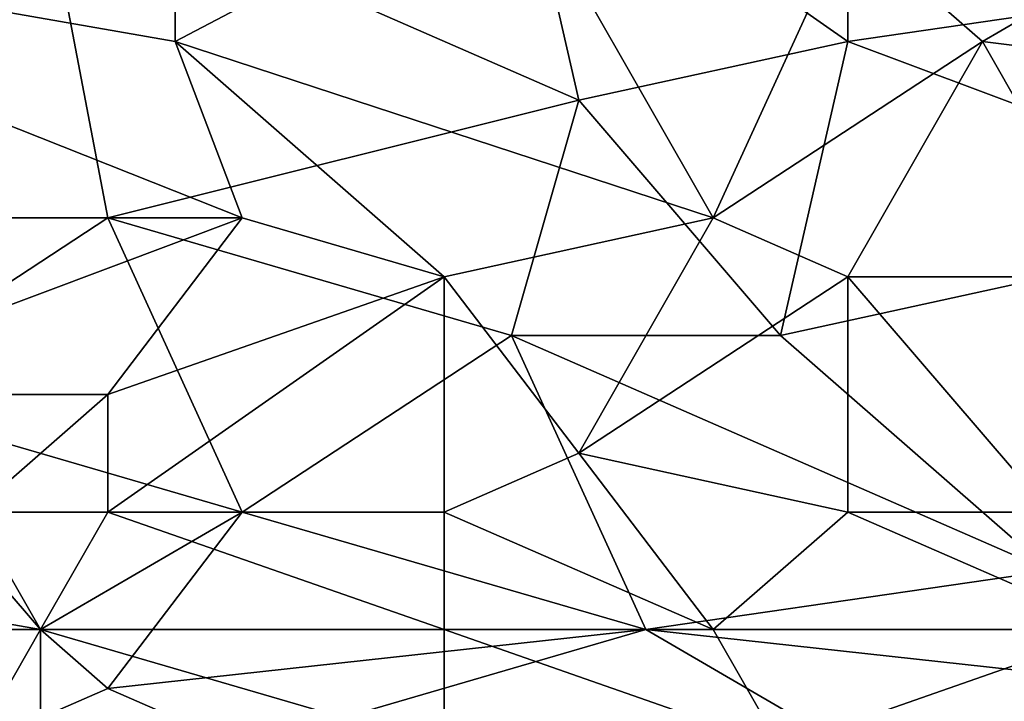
# Model space of a CAD drawing. Extents: x -161 to 11, y -10 to 160.
# Tile 315 of 499: x 0.7414 to 0.8068, y -0.3049 to -0.2597. Entities that reach past the tile are written whole.
import ezdxf

# ---------------------------------------------------------------- set-up
doc = ezdxf.new("R2010")
doc.units = 0
doc.header["$MEASUREMENT"] = 0
doc.layers.get('0').update_dxf_attribs({"linetype": 'CONTINUOUS'})

msp = doc.modelspace()

# ---------------------------------------------------------------- linework, layer by layer
for points in [[(0.774055, -0.245495, 0.267577), (0.778526, -0.265026, 0.267054), (0.742758, -0.249401, 0.26751)], [(0.79641, -0.249401, 0.267274), (0.79641, -0.26112, 0.267054), (0.774055, -0.245495, 0.267577)], [(0.79641, -0.26112, 0.267054), (0.778526, -0.265026, 0.267054), (0.774055, -0.245495, 0.267577)], [(0.7517, -0.26112, 0.390471), (0.7517, -0.249401, 0.392465), (0.70699, -0.253307, 0.391604)], [(0.720403, -0.272838, 0.266804), (0.711461, -0.257213, 0.267247), (0.742758, -0.249401, 0.26751)], [(0.747229, -0.272838, 0.26682), (0.720403, -0.272838, 0.266804), (0.742758, -0.249401, 0.26751)], [(0.778526, -0.265026, 0.267054), (0.747229, -0.272838, 0.26682), (0.742758, -0.249401, 0.26751)], [(0.7517, -0.249401, 0.392465), (0.7517, -0.26112, 0.390471), (0.774055, -0.249401, 0.39248)], [(0.7517, -0.26112, 0.390471), (0.787468, -0.272838, 0.388639), (0.774055, -0.249401, 0.39248)], [(0.774055, -0.249401, 0.39248), (0.787468, -0.272838, 0.388639), (0.79641, -0.253307, 0.391976)], [(0.823237, -0.257213, 0.266873), (0.79641, -0.26112, 0.267054), (0.79641, -0.249401, 0.267274)], [(0.70699, -0.253307, 0.391604), (0.756171, -0.272838, 0.388441), (0.7517, -0.26112, 0.390471)], [(0.756171, -0.272838, 0.388441), (0.70699, -0.253307, 0.391604), (0.724874, -0.272838, 0.388266)], [(0.79641, -0.253307, 0.391976), (0.787468, -0.272838, 0.388639), (0.805353, -0.26112, 0.390818)], [(0.805353, -0.26112, 0.390818), (0.818766, -0.253307, 0.392223), (0.79641, -0.253307, 0.391976)], [(0.83665, -0.265026, 0.390552), (0.818766, -0.253307, 0.392223), (0.805353, -0.26112, 0.390818)], [(0.823237, -0.257213, 0.266873), (0.827708, -0.272838, 0.266464), (0.79641, -0.26112, 0.267054)], [(0.769584, -0.276745, 0.387809), (0.7517, -0.26112, 0.390471), (0.756171, -0.272838, 0.388441)], [(0.769584, -0.276745, 0.387809), (0.787468, -0.272838, 0.388639), (0.7517, -0.26112, 0.390471)], [(0.79641, -0.26112, 0.267054), (0.791939, -0.280651, 0.266374), (0.778526, -0.265026, 0.267054)], [(0.79641, -0.276745, 0.387993), (0.805353, -0.26112, 0.390818), (0.787468, -0.272838, 0.388639)], [(0.827708, -0.272838, 0.266464), (0.791939, -0.280651, 0.266374), (0.79641, -0.26112, 0.267054)], [(0.814295, -0.276745, 0.38826), (0.805353, -0.26112, 0.390818), (0.79641, -0.276745, 0.387993)], [(0.83665, -0.265026, 0.390552), (0.805353, -0.26112, 0.390818), (0.814295, -0.276745, 0.38826)], [(0.747229, -0.272838, 0.26682), (0.778526, -0.265026, 0.267054), (0.774055, -0.280651, 0.266464)], [(0.791939, -0.280651, 0.266374), (0.774055, -0.280651, 0.266464), (0.778526, -0.265026, 0.267054)], [(0.747229, -0.272838, 0.26682), (0.729345, -0.284557, 0.26636), (0.720403, -0.272838, 0.266804)], [(0.747229, -0.284557, 0.386232), (0.756171, -0.272838, 0.388441), (0.724874, -0.284557, 0.38608)], [(0.724874, -0.272838, 0.388266), (0.724874, -0.284557, 0.38608), (0.756171, -0.272838, 0.388441)], [(0.747229, -0.272838, 0.26682), (0.756171, -0.29237, 0.265973), (0.729345, -0.284557, 0.26636)], [(0.774055, -0.280651, 0.266464), (0.756171, -0.29237, 0.265973), (0.747229, -0.272838, 0.26682)], [(0.769584, -0.276745, 0.387809), (0.756171, -0.272838, 0.388441), (0.747229, -0.284557, 0.386232)], [(0.787468, -0.272838, 0.388639), (0.769584, -0.276745, 0.387809), (0.778526, -0.288463, 0.385659)], [(0.787468, -0.272838, 0.388639), (0.778526, -0.288463, 0.385659), (0.79641, -0.276745, 0.387993)], [(0.791939, -0.280651, 0.266374), (0.827708, -0.272838, 0.266464), (0.809824, -0.296276, 0.26555)], [(0.769584, -0.276745, 0.387809), (0.747229, -0.284557, 0.386232), (0.747229, -0.29237, 0.384697)], [(0.769584, -0.29237, 0.384817), (0.769584, -0.276745, 0.387809), (0.747229, -0.29237, 0.384697)], [(0.769584, -0.276745, 0.387809), (0.769584, -0.29237, 0.384817), (0.778526, -0.288463, 0.385659)], [(0.79641, -0.29237, 0.385054), (0.79641, -0.276745, 0.387993), (0.778526, -0.288463, 0.385659)], [(0.814295, -0.276745, 0.38826), (0.79641, -0.276745, 0.387993), (0.809824, -0.29237, 0.385293)], [(0.79641, -0.276745, 0.387993), (0.79641, -0.29237, 0.385054), (0.809824, -0.29237, 0.385293)], [(0.756171, -0.29237, 0.265973), (0.774055, -0.280651, 0.266464), (0.782997, -0.300182, 0.265484)], [(0.774055, -0.280651, 0.266464), (0.791939, -0.280651, 0.266374), (0.809824, -0.296276, 0.26555)], [(0.809824, -0.296276, 0.26555), (0.782997, -0.300182, 0.265484), (0.774055, -0.280651, 0.266464)], [(0.742758, -0.300182, 0.265557), (0.720403, -0.296276, 0.265811), (0.729345, -0.284557, 0.26636)], [(0.738287, -0.29237, 0.384642), (0.747229, -0.284557, 0.386232), (0.724874, -0.284557, 0.38608)], [(0.756171, -0.29237, 0.265973), (0.742758, -0.300182, 0.265557), (0.729345, -0.284557, 0.26636)], [(0.738287, -0.29237, 0.384642), (0.747229, -0.29237, 0.384697), (0.747229, -0.284557, 0.386232)], [(0.769584, -0.29237, 0.384817), (0.787468, -0.300182, 0.383306), (0.778526, -0.288463, 0.385659)], [(0.79641, -0.29237, 0.385054), (0.778526, -0.288463, 0.385659), (0.787468, -0.300182, 0.383306)], [(0.724874, -0.300182, 0.382827), (0.742758, -0.300182, 0.382946), (0.738287, -0.29237, 0.384642)], [(0.747229, -0.29237, 0.384697), (0.738287, -0.29237, 0.384642), (0.742758, -0.300182, 0.382946)], [(0.747229, -0.29237, 0.384697), (0.742758, -0.300182, 0.382946), (0.769584, -0.300182, 0.383119)], [(0.742758, -0.300182, 0.265557), (0.756171, -0.29237, 0.265973), (0.747229, -0.304088, 0.265348)], [(0.747229, -0.29237, 0.384697), (0.769584, -0.300182, 0.383119), (0.769584, -0.29237, 0.384817)], [(0.782997, -0.300182, 0.265484), (0.747229, -0.304088, 0.265348), (0.756171, -0.29237, 0.265973)], [(0.769584, -0.29237, 0.384817), (0.769584, -0.300182, 0.383119), (0.787468, -0.300182, 0.383306)], [(0.814295, -0.300182, 0.383713), (0.79641, -0.29237, 0.385054), (0.787468, -0.300182, 0.383306)], [(0.814295, -0.300182, 0.383713), (0.809824, -0.29237, 0.385293), (0.79641, -0.29237, 0.385054)], [(0.720403, -0.296276, 0.265811), (0.742758, -0.300182, 0.265557), (0.738287, -0.307995, 0.265162)], [(0.809824, -0.296276, 0.26555), (0.818766, -0.304088, 0.26521), (0.782997, -0.300182, 0.265484)], [(0.742758, -0.307995, 0.381051), (0.742758, -0.300182, 0.382946), (0.724874, -0.300182, 0.382827)], [(0.742758, -0.307995, 0.381051), (0.724874, -0.300182, 0.382827), (0.724874, -0.307995, 0.380858)], [(0.747229, -0.304088, 0.265348), (0.738287, -0.307995, 0.265162), (0.742758, -0.300182, 0.265557)], [(0.769584, -0.307995, 0.381173), (0.769584, -0.300182, 0.383119), (0.742758, -0.300182, 0.382946)], [(0.769584, -0.307995, 0.381173), (0.742758, -0.300182, 0.382946), (0.742758, -0.307995, 0.381051)], [(0.747229, -0.304088, 0.265348), (0.782997, -0.300182, 0.265484), (0.756171, -0.307995, 0.265198)], [(0.782997, -0.300182, 0.265484), (0.79641, -0.307995, 0.265163), (0.756171, -0.307995, 0.265198)], [(0.791939, -0.307995, 0.381351), (0.787468, -0.300182, 0.383306), (0.769584, -0.300182, 0.383119)], [(0.791939, -0.307995, 0.381351), (0.769584, -0.300182, 0.383119), (0.769584, -0.307995, 0.381173)], [(0.818766, -0.304088, 0.26521), (0.79641, -0.307995, 0.265163), (0.782997, -0.300182, 0.265484)], [(0.787468, -0.300182, 0.383306), (0.791939, -0.307995, 0.381351), (0.814295, -0.300182, 0.383713)], [(0.791939, -0.307995, 0.381351), (0.818766, -0.307995, 0.381771), (0.814295, -0.300182, 0.383713)], [(0.747229, -0.304088, 0.265348), (0.756171, -0.307995, 0.265198), (0.738287, -0.307995, 0.265162)], [(0.818766, -0.304088, 0.26521), (0.832179, -0.307995, 0.265104), (0.79641, -0.307995, 0.265163)]]:
    msp.add_3dface(points)

doc.saveas('drawing.dxf')
